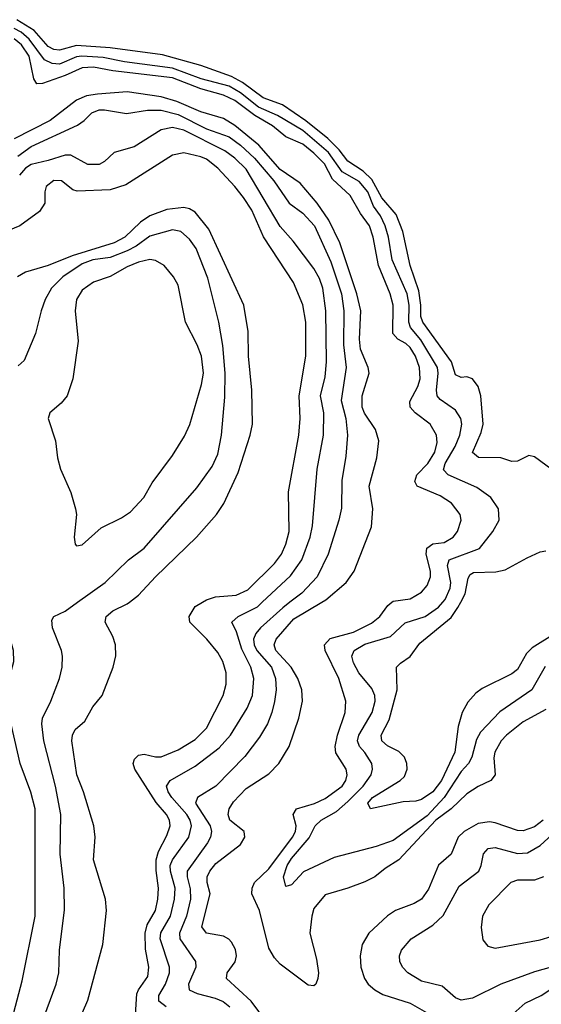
# Model space of a CAD drawing. Header units: inches. Extents: x 1550315 to 1685896, y 510706 to 640504.
# Tile 431 of 452: x 1674410 to 1676254, y 598579 to 602059. Entities that reach past the tile are written whole.
import ezdxf

# ---------------------------------------------------------------- set-up
doc = ezdxf.new("R2010")
doc.units = ezdxf.units.IN
doc.header["$MEASUREMENT"] = 0
doc.layers.add('B6579', color=7, linetype='Continuous')
doc.layers.add('B6670', color=7, linetype='Continuous')

msp = doc.modelspace()

# ---------------------------------------------------------------- linework, layer by layer
at = {"layer": 'B6579', "color": 5}
for points, elevation in [([(1674388.7, 598550), (1674418.4, 598661.6), (1674464.5, 598890), (1674464, 599270), (1674448.8, 599328.8), (1674411.5, 599430), (1674370.5, 599610), (1674367.2, 599710), (1674389, 599790), (1674388.1, 599830), (1674378.9, 599858.9), (1674361.5, 599890), (1674294.7, 599950), (1674281.5, 599970), (1674280.9, 599990), (1674284.8, 600000)], 560), ([(1674486.3, 598510), (1674538.3, 598650), (1674547.9, 598690), (1674549.9, 598770), (1674567.6, 598912.4), (1674567.3, 598990), (1674553.1, 599110), (1674554.5, 599250), (1674535.7, 599350), (1674495, 599510), (1674488.4, 599570), (1674490.5, 599590), (1674520.3, 599650), (1674550, 599730.6), (1674559.8, 599770), (1674561.2, 599810), (1674557.1, 599830), (1674525.4, 599910), (1674523.2, 599936.8), (1674529.9, 599950.1), (1674570, 599968.1), (1674614.5, 600000)], 540), ([(1674631.3, 598550), (1674650, 598593.7), (1674703.4, 598790), (1674716.3, 598910), (1674712.8, 598950), (1674671.1, 599090), (1674676.3, 599170), (1674672, 599210), (1674635.3, 599330), (1674611.9, 599390), (1674594.5, 599510), (1674596.2, 599530), (1674606.3, 599550), (1674640, 599580), (1674668.4, 599630), (1674701.1, 599670), (1674739.8, 599770), (1674749, 599811), (1674748.2, 599850), (1674738.7, 599878.7), (1674712, 599930), (1674715, 599950), (1674738.7, 599970), (1674790, 599994.5), (1674797.3, 600000)], 520), ([(1674818.5, 598541.5), (1674824.3, 598615.7), (1674829.5, 598630.5), (1674863, 598677), (1674865.7, 598710), (1674853.9, 598773.9), (1674852.9, 598830), (1674860.7, 598859.3), (1674889.2, 598910), (1674898, 598950), (1674899.8, 598990), (1674891.6, 599051.6), (1674891.6, 599090), (1674900.5, 599119.5), (1674930, 599175.2), (1674941, 599210), (1674939.3, 599230), (1674929.2, 599250), (1674892, 599292), (1674817.1, 599410), (1674811.3, 599430), (1674815.1, 599444.9), (1674830, 599460.1), (1674850, 599462.7), (1674890, 599453.3), (1674910, 599453.5), (1674970, 599477.8), (1675030, 599515.3), (1675070, 599555.2), (1675128.7, 599670), (1675139.1, 599710), (1675139.9, 599750), (1675128.2, 599790), (1675110, 599822.5), (1675071.1, 599870), (1675011.3, 599930), (1675008.5, 599950), (1675030, 599984.8), (1675056.1, 600000)], 480), ([(1674927.9, 598570), (1674901.7, 598590), (1674902, 598610), (1674924.9, 598650), (1674939.2, 598690), (1674939, 598710), (1674905.9, 598810), (1674908.9, 598831.1), (1674942.9, 598890), (1674957.1, 598950), (1674958.9, 598990), (1674942.4, 599050), (1674941.8, 599070), (1674950.3, 599090), (1675007.3, 599170), (1675016.9, 599210), (1675012, 599230), (1675000.5, 599250), (1674947.9, 599310), (1674934.4, 599330), (1674928.7, 599350), (1674941, 599370), (1675030, 599420.1), (1675115, 599485), (1675154.5, 599530), (1675213.9, 599626.1), (1675233, 599670), (1675237.9, 599730), (1675226.8, 599770), (1675194.4, 599834.4), (1675175.7, 599895.7), (1675159.3, 599930), (1675182.4, 599950), (1675250, 599983.8), (1675267.2, 600000)], 460), ([(1675364.8, 600000), (1675339.4, 599980.6), (1675261.4, 599910), (1675244.6, 599890), (1675236.4, 599870), (1675238.3, 599850), (1675247.6, 599830), (1675299.8, 599770), (1675314.2, 599730), (1675316.2, 599690), (1675310.3, 599649.7), (1675301.3, 599610), (1675285.3, 599570), (1675257.2, 599522.8), (1675205.6, 599454.4), (1675103.2, 599350), (1675037.8, 599310), (1675031.5, 599290), (1675083.3, 599210), (1675087.6, 599190), (1675084.3, 599170), (1675073.9, 599150), (1675001.5, 599050), (1675001.3, 599030), (1675012.5, 598987.5), (1675013, 598950), (1674999.6, 598890), (1674974.5, 598830), (1674975.4, 598810), (1675031.2, 598730), (1675032.9, 598710), (1675006.2, 598650), (1675009.2, 598630), (1675037.1, 598617.1), (1675101.1, 598601.1), (1675129.1, 598589.1), (1675152.9, 598570)], 440), ([(1675305.5, 598485.5), (1675228.5, 598590), (1675140.2, 598670), (1675143, 598690), (1675171.2, 598728.8), (1675175.8, 598750), (1675172.5, 598772.5), (1675158.5, 598798.5), (1675149.2, 598809.2), (1675130, 598819.4), (1675069.9, 598829.9), (1675053.3, 598853.3), (1675083.1, 598970), (1675072, 599010), (1675071.9, 599030), (1675081.9, 599050), (1675103.6, 599076.4), (1675190, 599143.8), (1675206.1, 599170), (1675203.6, 599190), (1675152.5, 599230), (1675146.1, 599250), (1675150.4, 599270), (1675165.2, 599294.8), (1675210, 599341.7), (1675290, 599394), (1675326.2, 599430), (1675362.8, 599490), (1675397, 599590), (1675409.9, 599649.9), (1675407.3, 599690), (1675392.7, 599730), (1675369.2, 599770), (1675315.3, 599830), (1675309.2, 599850), (1675316.6, 599870), (1675378.5, 599941.5), (1675478.2, 600000)], 420), ([(1676270, 599620.5), (1676190, 599576.9), (1676130.6, 599530), (1676112, 599510), (1676089.7, 599470), (1676086.2, 599450), (1676090.1, 599390), (1676075.5, 599370), (1676030, 599349.2), (1675990, 599322.4), (1675935.4, 599270), (1675880.8, 599230), (1675750.4, 599089.6), (1675701.1, 599058.9), (1675664.8, 599030), (1675630, 599011.8), (1675569.1, 598989.1), (1675490, 598966.3), (1675450, 598917.6), (1675442, 598890), (1675435.1, 598830), (1675458.4, 598738.4), (1675465.7, 598690), (1675464.2, 598670), (1675456.4, 598650), (1675450, 598644.8), (1675430, 598646.9), (1675330, 598721.4), (1675310, 598743.2), (1675290, 598777.5), (1675257, 598910), (1675230.7, 598970), (1675231.1, 598990), (1675240.1, 599010), (1675290, 599058), (1675374.2, 599170), (1675384.1, 599190), (1675387, 599210), (1675375.9, 599250), (1675388.6, 599270), (1675451.4, 599288.6), (1675490, 599306.4), (1675550, 599349.6), (1675562.5, 599370), (1675567.3, 599390), (1675564.1, 599410), (1675527.8, 599467.8), (1675524.3, 599490), (1675532.8, 599530), (1675559.9, 599610), (1675562.5, 599650), (1675538.1, 599730), (1675489.9, 599830), (1675486.7, 599850), (1675507.7, 599872.3), (1675590, 599894.5), (1675653.7, 599926.3), (1675682.3, 599950), (1675711.5, 599988.5), (1675725.6, 600000)], 380), ([(1676267.3, 599772.7), (1676220.6, 599690), (1676107.2, 599612.8), (1676039, 599541), (1676024.9, 599515.1), (1676007.5, 599452.5), (1675995.9, 599430), (1675970, 599402), (1675910.7, 599310), (1675850, 599245.3), (1675730, 599158.5), (1675670, 599136.9), (1675521.6, 599098.4), (1675413.2, 599046.8), (1675370, 599000.7), (1675350, 598995.1), (1675342.8, 599030), (1675355.3, 599070), (1675370, 599094.8), (1675433, 599167), (1675454.5, 599210), (1675475, 599230), (1675530, 599261), (1675570, 599295.7), (1675623.8, 599350), (1675651.7, 599390), (1675656.7, 599410), (1675654.1, 599430), (1675630, 599468.7), (1675610.4, 599490), (1675603.4, 599510), (1675608.3, 599530), (1675655.8, 599610), (1675665.8, 599650), (1675664.6, 599670), (1675654.9, 599694.9), (1675608.5, 599750), (1675590, 599786.4), (1675584.3, 599810), (1675592.5, 599830), (1675630, 599852.1), (1675721, 599879), (1675772.5, 599927.5), (1675842.6, 599950), (1675890, 599982.1), (1675905, 600000)], 360), ([(1676303.1, 599890), (1676221, 599839), (1676201.6, 599818.4), (1676170, 599762.4), (1676150, 599746.5), (1676044.3, 599695.7), (1676021.6, 599678.4), (1675993.5, 599646.5), (1675974.2, 599610), (1675959.3, 599560.7), (1675947.8, 599470), (1675900.3, 599370), (1675870, 599329.9), (1675830, 599302.6), (1675810, 599296.6), (1675765.8, 599294.2), (1675649.5, 599270), (1675640.7, 599290), (1675656.8, 599310), (1675754.3, 599370), (1675770, 599384.6), (1675779.8, 599410), (1675778.6, 599430), (1675770, 599451.9), (1675750, 599471.9), (1675710, 599492.3), (1675689.3, 599510), (1675687.9, 599530), (1675715.3, 599584.8), (1675743.6, 599690), (1675741.8, 599770), (1675755.3, 599784.7), (1675790, 599807.9), (1675824.5, 599855.5), (1675934.4, 599945.6), (1675959, 599981), (1675968.9, 600000)], 340), ([(1676260.1, 599230), (1676230, 599206.2), (1676190, 599192.3), (1676170, 599192.8), (1676090, 599220.5), (1676070, 599223.5), (1676030, 599217.7), (1675981.3, 599190), (1675959.6, 599170), (1675935.5, 599110), (1675889.7, 599070.3), (1675854.4, 598985.6), (1675830, 598950.6), (1675804.7, 598935.3), (1675737.8, 598910), (1675710, 598891.9), (1675643.5, 598830), (1675620.8, 598790), (1675613, 598750), (1675616.1, 598710), (1675628.5, 598670), (1675642.1, 598650), (1675664.8, 598630), (1675693.4, 598613.4), (1675790, 598583.3), (1675848, 598550)], 420), ([(1676310, 598716), (1676230, 598693.4), (1676110, 598650.1), (1676010, 598600.7), (1675970, 598593.4), (1675950, 598602), (1675902.9, 598642.9), (1675830, 598661.1), (1675782, 598690), (1675762.8, 598710), (1675753.2, 598730), (1675752.2, 598750), (1675759.7, 598770), (1675793.8, 598810), (1675870, 598858.1), (1675907, 598893), (1675963.2, 598996.8), (1676032.9, 599050), (1676041.6, 599070), (1676048.7, 599111.3), (1676065.3, 599130), (1676090, 599133.7), (1676170, 599111.6), (1676205.4, 599114.6), (1676250, 599140.6), (1676307.3, 599192.7)], 440), ([(1676260.8, 599030), (1676230, 599017.7), (1676170, 599017.3), (1676146, 599010), (1676068.2, 598930), (1676045.4, 598890), (1676041.5, 598850), (1676046.9, 598806.9), (1676064.8, 598784.8), (1676090, 598777.7), (1676250, 598807.3), (1676327.4, 598830)], 460), ([(1676143.9, 598536.1), (1676196.8, 598583.2), (1676253.4, 598610), (1676284.2, 598630)], 440)]:
    msp.add_lwpolyline(points, dxfattribs=dict(at, elevation=elevation))
at = {"layer": 'B6670', "color": 5}
for points, elevation in [([(1676310, 600455.6), (1676230, 600513.8), (1676210, 600518.7), (1676170, 600498.5), (1676150, 600497.4), (1676110, 600510.5), (1676031.6, 600511.6), (1676010, 600529.7), (1676040.5, 600599.5), (1676047.6, 600630), (1676039.8, 600730), (1676030, 600762.9), (1676010, 600789.3), (1675990, 600797), (1675970, 600794.6), (1675950, 600804.2), (1675936.2, 600850), (1675834.8, 600990), (1675827.8, 601010), (1675827.9, 601050), (1675821.2, 601101.2), (1675789.7, 601190), (1675764.6, 601310), (1675740.1, 601370), (1675690, 601429.3), (1675654.3, 601494.3), (1675624.1, 601524.1), (1675570, 601559.3), (1675539, 601599), (1675498.5, 601638.5), (1675421.3, 601701.3), (1675338.2, 601758.2), (1675270, 601782.8), (1675197.3, 601837.3), (1675158.1, 601858.1), (1675050, 601897), (1674914.3, 601934.3), (1674730, 601960.1), (1674610, 601967.9), (1674550, 601951.7), (1674530, 601953.4), (1674510, 601964.2), (1674461.3, 602021.3), (1674399, 602059)], 340), ([(1675905, 600000), (1675913.4, 600010), (1675931.8, 600050), (1675933.8, 600070), (1675921.8, 600130), (1675928.4, 600150), (1676035.7, 600190), (1676082.3, 600250), (1676104.1, 600290), (1676102, 600330), (1676075.3, 600370), (1676026, 600406), (1675923.9, 600450), (1675907.5, 600467.5), (1675913.3, 600490), (1675948.7, 600550), (1675965.8, 600590), (1675972.1, 600630), (1675969.3, 600650), (1675950, 600679.1), (1675896.2, 600716.2), (1675885.1, 600730), (1675882.8, 600750), (1675889.6, 600810), (1675886.4, 600830), (1675827.9, 600927.9), (1675791.4, 600971.4), (1675785.5, 600990), (1675786, 601050), (1675779.6, 601090), (1675725.9, 601210), (1675713.4, 601290), (1675701.9, 601330), (1675685.2, 601365.2), (1675660.2, 601400.2), (1675640.7, 601450), (1675610, 601487.2), (1675550, 601521.3), (1675501.3, 601590), (1675410, 601667.7), (1675320.8, 601720.8), (1675253.7, 601750), (1675190, 601800.1), (1675150, 601823.5), (1675051.1, 601850), (1674950, 601887.2), (1674780.4, 601910), (1674705.1, 601925.1), (1674629.7, 601930.3), (1674610, 601927.2), (1674550, 601902.3), (1674524.1, 601904.1), (1674496.8, 601916.8), (1674442.7, 601990), (1674414.4, 602014.4), (1674390, 602027.4)], 360), ([(1675725.6, 600000), (1675730, 600003.6), (1675790, 600012.2), (1675830, 600035.9), (1675850, 600058.8), (1675861.7, 600090), (1675862.4, 600110), (1675846.6, 600170), (1675848.8, 600191.1), (1675870, 600206.2), (1675910, 600211.3), (1675942.4, 600230), (1675957.5, 600250), (1675969.9, 600290), (1675966.6, 600310), (1675936.1, 600350), (1675896.6, 600376.6), (1675815.2, 600410), (1675807.1, 600427.1), (1675813.5, 600450), (1675852.3, 600490), (1675877.6, 600530), (1675885, 600565), (1675883.2, 600590), (1675860.5, 600630), (1675807.7, 600670), (1675790.4, 600690), (1675788.7, 600710), (1675817.5, 600762.5), (1675825.8, 600790), (1675823.3, 600830), (1675808.5, 600870), (1675790, 600899.9), (1675774.4, 600914.4), (1675746, 600930), (1675729.3, 600950), (1675730.4, 601050.4), (1675719.3, 601090), (1675677.5, 601190), (1675659.8, 601290), (1675646.2, 601330), (1675614, 601374), (1675577.4, 601437.4), (1675515.8, 601495.8), (1675486.7, 601550), (1675450, 601587.7), (1675410, 601619.1), (1675350, 601645.2), (1675303.6, 601683.6), (1675240.7, 601720.7), (1675170, 601773.6), (1675130, 601792.2), (1675050, 601814.4), (1674950, 601853), (1674738.5, 601878.5), (1674670, 601891.2), (1674630, 601888.9), (1674570, 601861.3), (1674490, 601833), (1674470, 601831.8), (1674459.2, 601850), (1674442.9, 601930), (1674415.9, 601970), (1674390, 601991.5)], 380), ([(1675478.2, 600000), (1675491.9, 600008.1), (1675564.1, 600070), (1675592.4, 600110), (1675653.1, 600266.9), (1675657.8, 600330), (1675644.5, 600410), (1675672.4, 600510), (1675678.9, 600570), (1675666.9, 600610), (1675628.8, 600668.8), (1675620.3, 600690), (1675620.9, 600730), (1675645.3, 600810), (1675642.1, 600830), (1675614.4, 600894.4), (1675611.5, 600930), (1675615.3, 601030), (1675601, 601090), (1675541, 601270), (1675502.4, 601350), (1675461, 601410), (1675401.1, 601481.1), (1675330, 601529.7), (1675255.2, 601615.2), (1675170, 601684.9), (1675130, 601709.4), (1675050, 601733.2), (1674964.9, 601770), (1674910, 601785.9), (1674790, 601803.7), (1674684.2, 601795.8), (1674646.2, 601790), (1674610, 601775.1), (1674517.7, 601702.3), (1674390, 601638.2)], 420), ([(1674403.3, 601576.7), (1674449.7, 601610.3), (1674614.2, 601685.8), (1674637.8, 601702.2), (1674664.8, 601730), (1674690, 601740.2), (1674710, 601740.7), (1674787.2, 601727.2), (1674861.3, 601738.7), (1674910, 601739.5), (1674970, 601724.4), (1675070, 601672.7), (1675150, 601644.8), (1675190, 601615.8), (1675239.8, 601570), (1675308.2, 601490), (1675361.8, 601410), (1675410, 601374.9), (1675451.4, 601330), (1675510, 601203.4), (1675546.8, 601090), (1675555.9, 601030), (1675554.5, 600910), (1675563.4, 600830), (1675546.5, 600713.5), (1675563, 600650), (1675568, 600590), (1675563.1, 600516.9), (1675548.9, 600430), (1675547.6, 600332.4), (1675538.4, 600290), (1675499.9, 600170), (1675460.7, 600090), (1675407.5, 600032.5), (1675364.8, 600000)], 440), ([(1675267.2, 600000), (1675366.7, 600093.3), (1675407.2, 600150), (1675436.6, 600230), (1675444.3, 600270), (1675461.8, 600470), (1675484, 600590), (1675484.3, 600670), (1675473.4, 600730), (1675490, 600797.1), (1675494.1, 600850), (1675492.3, 601030), (1675481.7, 601110), (1675470, 601143.7), (1675450, 601179.5), (1675376.4, 601276.4), (1675330, 601328.6), (1675210, 601531.1), (1675169.9, 601570), (1675135.3, 601595.3), (1674990, 601668), (1674950, 601677.6), (1674910.2, 601670), (1674814.4, 601610), (1674743.2, 601590), (1674710, 601557.4), (1674690, 601547.2), (1674650, 601546.9), (1674590, 601580.3), (1674570, 601580.7), (1674510, 601560.9), (1674450, 601547.5), (1674430, 601533.9), (1674408.4, 601510)], 460), ([(1675056.1, 600000), (1675070, 600008.1), (1675101.4, 600018.6), (1675174.4, 600025.6), (1675215.8, 600044.2), (1675310, 600136.4), (1675334.7, 600170), (1675350, 600205.2), (1675361.7, 600250), (1675360.4, 600390), (1675396.6, 600590), (1675400.9, 600650), (1675397.2, 600730), (1675421.1, 600870), (1675421.1, 600990), (1675411, 601051), (1675377.3, 601130), (1675271.3, 601291.3), (1675230, 601385.4), (1675200.9, 601430), (1675170, 601469.9), (1675110, 601533.7), (1675070, 601565.6), (1675050, 601574.8), (1674990, 601588.2), (1674950, 601580.2), (1674784.8, 601475.2), (1674730, 601457.8), (1674612.8, 601452.8), (1674597.6, 601457.6), (1674558, 601490), (1674530, 601490.4), (1674503.6, 601470), (1674498, 601450), (1674498.5, 601410), (1674479.3, 601380.7), (1674410, 601329.9), (1674370, 601314.4)], 480), ([(1674797.3, 600000), (1674830, 600024.5), (1674890, 600090.1), (1675034.2, 600230), (1675105, 600310), (1675131.3, 600348.7), (1675181.9, 600458.1), (1675224.2, 600590), (1675232.2, 600630), (1675229.9, 600750), (1675218.4, 600870), (1675217.3, 600957.3), (1675202.4, 601050), (1675078.6, 601318.6), (1675030, 601378.4), (1675010, 601390.7), (1674990, 601395.7), (1674930, 601388.6), (1674870, 601365.3), (1674836.7, 601343.3), (1674781.2, 601290), (1674743.7, 601270), (1674595.5, 601224.5), (1674510, 601190.3), (1674430, 601166.1), (1674402.1, 601150)], 520), ([(1674614.5, 600000), (1674712.1, 600070), (1674794.7, 600150), (1674850, 600191.4), (1675035.3, 600404.7), (1675090, 600480.2), (1675110, 600523.1), (1675123.1, 600590), (1675135.2, 600724.8), (1675135.8, 600810), (1675128, 600908), (1675113.5, 600990), (1675074.2, 601145.7), (1675033.3, 601250), (1675010, 601282.7), (1674979.3, 601310), (1674950, 601316), (1674870, 601293.4), (1674821.7, 601258.3), (1674790, 601242.2), (1674730, 601218.8), (1674668.6, 601210), (1674630, 601196.2), (1674561.6, 601150), (1674521.5, 601110), (1674500.1, 601070), (1674485.5, 601030), (1674466, 600950), (1674425.1, 600854.9), (1674404.8, 600835.2)], 540), ([(1675968.9, 600000), (1675984.5, 600030), (1675994.7, 600085.3), (1676001.9, 600098.1), (1676014.4, 600105.6), (1676092.7, 600107.3), (1676126, 600114), (1676203.3, 600156.7), (1676250, 600178), (1676270, 600182.1)], 340)]:
    msp.add_lwpolyline(points, dxfattribs=dict(at, elevation=elevation))
at = {"layer": 'B6670', "color": 5, "elevation": 560}
msp.add_lwpolyline([(1674870, 601211.1), (1674830, 601202.3), (1674790, 601185.6), (1674730, 601151.3), (1674670, 601131.2), (1674630, 601103.5), (1674610.9, 601070), (1674606.3, 601030), (1674616.7, 600923.3), (1674598, 600790), (1674576.9, 600730), (1674555.8, 600704.2), (1674516.5, 600670), (1674510.2, 600650), (1674536.2, 600570), (1674542.9, 600510), (1674553.5, 600470), (1674590, 600388.4), (1674607.1, 600330), (1674610.2, 600310), (1674601.8, 600230), (1674605.3, 600205.2), (1674610, 600199.1), (1674630, 600203.1), (1674697.3, 600262.7), (1674770, 600298.5), (1674800.8, 600319.2), (1674848.7, 600370), (1674877.9, 600422.1), (1674950, 600518.7), (1674992.8, 600587.2), (1675011.4, 600628.6), (1675052.7, 600770), (1675059, 600810), (1675052, 600870), (1675037.1, 600910), (1674995.7, 600990), (1674970, 601120.7), (1674952.9, 601150), (1674919.8, 601190), (1674890, 601207.7)], close=True, dxfattribs=at)

doc.saveas('drawing.dxf')
